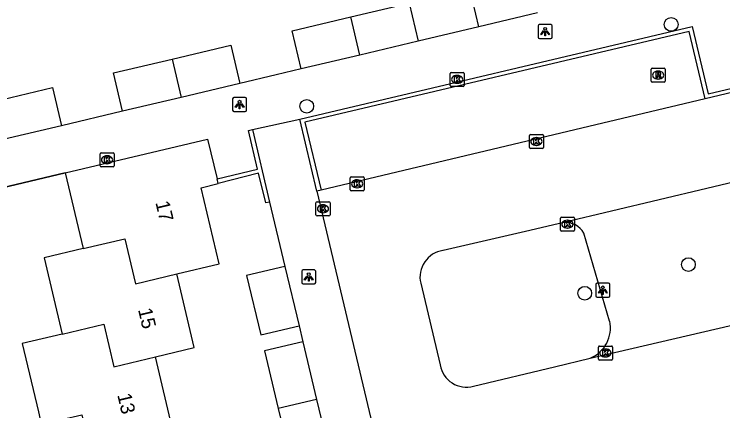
# Model space of a CAD drawing. Extents: x 158038 to 159242, y 380133 to 381214.
# Drawn here: x 158463.8 to 158514.2, y 380557.7 to 380586 of the extents above; entities that cross this region are included whole.
import ezdxf

# ---------------------------------------------------------------- set-up
doc = ezdxf.new("R2010")
doc.units = 0
for name, color, linetype in [('IMGEO_Boom', 7, 'Continuous'), ('IMGEO_Kolk', 7, 'Continuous'), ('IMGEO_Lichtpunt', 7, 'Continuous'), ('IMGEO_Muur', 7, 'Continuous'), ('IMGEO_Pand', 7, 'Continuous'), ('IMGEO_Pand_nummerreeks', 7, 'Continuous'), ('IMGEO_Parkeervlak_open', 7, 'Continuous'), ('IMGEO_Rijbaan_lokaal_open', 7, 'Continuous'), ('IMGEO_Rioolput', 7, 'Continuous'), ('IMGEO_Voetpad_open', 7, 'Continuous')]:
    doc.layers.add(name, color=color, linetype=linetype)

msp = doc.modelspace()

# ---------------------------------------------------------------- linework, layer by layer
at = {"layer": 'IMGEO_Boom'}
for centre in [(158510.556, 380585.263), (158484.597, 380579.425), (158511.781, 380568.146), (158504.398, 380566.1)]:
    msp.add_circle(centre, 0.489, dxfattribs=at)
at = {"layer": 'IMGEO_Kolk'}
for p, q in [((158494.812, 380580.919), (158494.812, 380581.771)), ((158494.887, 380581.845), (158495.739, 380581.845)), ((158495.3, 380581.625), (158495.325, 380581.625)), ((158495.813, 380581.771), (158495.813, 380580.919)), ((158495.323, 380581.065), (158495.298, 380581.065)), ((158495.739, 380580.845), (158494.887, 380580.845)), ((158500.457, 380576.492), (158500.457, 380577.344)), ((158500.532, 380577.418), (158501.384, 380577.418)), ((158501.458, 380577.344), (158501.458, 380576.492)), ((158500.945, 380577.198), (158500.97, 380577.198)), ((158501.384, 380576.418), (158500.532, 380576.418)), ((158500.968, 380576.638), (158500.943, 380576.638)), ((158469.875, 380575.19), (158469.875, 380576.042)), ((158469.95, 380576.116), (158470.802, 380576.116)), ((158470.363, 380575.896), (158470.388, 380575.896)), ((158470.876, 380576.042), (158470.876, 380575.19)), ((158470.386, 380575.336), (158470.361, 380575.336)), ((158470.802, 380575.116), (158469.95, 380575.116)), ((158487.689, 380573.478), (158487.689, 380574.33)), ((158487.764, 380574.404), (158488.616, 380574.404)), ((158488.69, 380574.33), (158488.69, 380573.478)), ((158488.177, 380574.184), (158488.202, 380574.184)), ((158488.616, 380573.404), (158487.764, 380573.404)), ((158488.2, 380573.624), (158488.175, 380573.624)), ((158485.255, 380571.697), (158485.255, 380572.549)), ((158485.33, 380572.623), (158486.182, 380572.623)), ((158485.743, 380572.403), (158485.768, 380572.403)), ((158486.256, 380572.549), (158486.256, 380571.697)), ((158485.766, 380571.843), (158485.741, 380571.843)), ((158486.182, 380571.623), (158485.33, 380571.623)), ((158502.666, 380570.601), (158502.666, 380571.453)), ((158502.741, 380571.527), (158503.593, 380571.527)), ((158503.154, 380571.307), (158503.179, 380571.307)), ((158503.667, 380571.453), (158503.667, 380570.601)), ((158503.593, 380570.527), (158502.741, 380570.527)), ((158503.177, 380570.747), (158503.152, 380570.747)), ((158505.372, 380561.414), (158505.372, 380562.266)), ((158505.447, 380562.34), (158506.299, 380562.34)), ((158506.373, 380562.266), (158506.373, 380561.414)), ((158505.86, 380562.12), (158505.885, 380562.12)), ((158506.299, 380561.34), (158505.447, 380561.34)), ((158505.883, 380561.56), (158505.858, 380561.56))]:
    msp.add_line(p, q, dxfattribs=at)
for points in [[(158494.812, 380580.919), (158494.812, 380581.771)], [(158494.887, 380581.845), (158495.739, 380581.845)], [(158495.133, 380581.545), (158495.256, 380581.545), (158495.256, 380581.394), (158495.386, 380581.545), (158495.55, 380581.545), (158495.404, 380581.394), (158495.557, 380581.145), (158495.405, 380581.145), (158495.32, 380581.309), (158495.256, 380581.242), (158495.256, 380581.145), (158495.133, 380581.145), (158495.133, 380581.545)], [(158495.813, 380581.771), (158495.813, 380580.919)], [(158495.739, 380580.845), (158494.887, 380580.845)], [(158500.457, 380576.492), (158500.457, 380577.344)], [(158500.532, 380577.418), (158501.384, 380577.418)], [(158501.458, 380577.344), (158501.458, 380576.492)], [(158500.778, 380577.118), (158500.901, 380577.118), (158500.901, 380576.967), (158501.031, 380577.118), (158501.195, 380577.118), (158501.049, 380576.967), (158501.202, 380576.718), (158501.05, 380576.718), (158500.965, 380576.882), (158500.901, 380576.815), (158500.901, 380576.718), (158500.778, 380576.718), (158500.778, 380577.118)], [(158501.384, 380576.418), (158500.532, 380576.418)], [(158469.875, 380575.19), (158469.875, 380576.042)], [(158469.95, 380576.116), (158470.802, 380576.116)], [(158470.876, 380576.042), (158470.876, 380575.19)], [(158470.196, 380575.816), (158470.319, 380575.816), (158470.319, 380575.665), (158470.449, 380575.816), (158470.613, 380575.816), (158470.467, 380575.665), (158470.62, 380575.416), (158470.468, 380575.416), (158470.383, 380575.58), (158470.319, 380575.513), (158470.319, 380575.416), (158470.196, 380575.416), (158470.196, 380575.816)], [(158470.802, 380575.116), (158469.95, 380575.116)], [(158487.689, 380573.478), (158487.689, 380574.33)], [(158487.764, 380574.404), (158488.616, 380574.404)], [(158488.69, 380574.33), (158488.69, 380573.478)], [(158488.01, 380574.104), (158488.133, 380574.104), (158488.133, 380573.953), (158488.263, 380574.104), (158488.427, 380574.104), (158488.281, 380573.953), (158488.434, 380573.704), (158488.282, 380573.704), (158488.197, 380573.868), (158488.133, 380573.801), (158488.133, 380573.704), (158488.01, 380573.704), (158488.01, 380574.104)], [(158488.616, 380573.404), (158487.764, 380573.404)], [(158485.255, 380571.697), (158485.255, 380572.549)], [(158485.33, 380572.623), (158486.182, 380572.623)], [(158485.576, 380572.323), (158485.699, 380572.323), (158485.699, 380572.172), (158485.829, 380572.323), (158485.993, 380572.323), (158485.847, 380572.172), (158486, 380571.923), (158485.848, 380571.923), (158485.763, 380572.087), (158485.699, 380572.02), (158485.699, 380571.923), (158485.576, 380571.923), (158485.576, 380572.323)], [(158486.256, 380572.549), (158486.256, 380571.697)], [(158486.182, 380571.623), (158485.33, 380571.623)], [(158502.666, 380570.601), (158502.666, 380571.453)], [(158502.741, 380571.527), (158503.593, 380571.527)], [(158503.667, 380571.453), (158503.667, 380570.601)], [(158502.987, 380571.227), (158503.11, 380571.227), (158503.11, 380571.076), (158503.24, 380571.227), (158503.404, 380571.227), (158503.258, 380571.076), (158503.411, 380570.827), (158503.259, 380570.827), (158503.174, 380570.991), (158503.11, 380570.924), (158503.11, 380570.827), (158502.987, 380570.827), (158502.987, 380571.227)], [(158503.593, 380570.527), (158502.741, 380570.527)], [(158505.372, 380561.414), (158505.372, 380562.266)], [(158505.447, 380562.34), (158506.299, 380562.34)], [(158506.373, 380562.266), (158506.373, 380561.414)], [(158505.693, 380562.04), (158505.816, 380562.04), (158505.816, 380561.889), (158505.946, 380562.04), (158506.11, 380562.04), (158505.964, 380561.889), (158506.117, 380561.64), (158505.965, 380561.64), (158505.88, 380561.804), (158505.816, 380561.737), (158505.816, 380561.64), (158505.693, 380561.64), (158505.693, 380562.04)], [(158506.299, 380561.34), (158505.447, 380561.34)]]:
    msp.add_lwpolyline(points, dxfattribs=at)
for centre, start, end in [((158494.889, 380581.769), 91.552, 178.448), ((158494.889, 380581.769), 91.552, 178.448), ((158495.737, 380581.769), 1.552, 88.448), ((158495.737, 380581.769), 1.552, 88.448), ((158494.889, 380580.921), 181.552, 268.448), ((158494.889, 380580.921), 181.552, 268.448), ((158495.737, 380580.921), 271.552, 358.448), ((158495.737, 380580.921), 271.552, 358.448), ((158500.534, 380577.342), 91.552, 178.448), ((158500.534, 380577.342), 91.552, 178.448), ((158501.382, 380577.342), 1.552, 88.448), ((158501.382, 380577.342), 1.552, 88.448), ((158500.534, 380576.494), 181.552, 268.448), ((158500.534, 380576.494), 181.552, 268.448), ((158501.382, 380576.494), 271.552, 358.448), ((158501.382, 380576.494), 271.552, 358.448), ((158469.952, 380576.04), 91.552, 178.448), ((158469.952, 380576.04), 91.552, 178.448), ((158470.8, 380576.04), 1.552, 88.448), ((158470.8, 380576.04), 1.552, 88.448), ((158469.952, 380575.192), 181.552, 268.448), ((158469.952, 380575.192), 181.552, 268.448), ((158470.8, 380575.192), 271.552, 358.448), ((158470.8, 380575.192), 271.552, 358.448), ((158487.766, 380574.328), 91.552, 178.448), ((158487.766, 380574.328), 91.552, 178.448), ((158488.614, 380574.328), 1.552, 88.448), ((158488.614, 380574.328), 1.552, 88.448), ((158487.766, 380573.48), 181.552, 268.448), ((158487.766, 380573.48), 181.552, 268.448), ((158488.614, 380573.48), 271.552, 358.448), ((158488.614, 380573.48), 271.552, 358.448), ((158485.332, 380572.547), 91.552, 178.448), ((158485.332, 380572.547), 91.552, 178.448), ((158486.18, 380572.547), 1.552, 88.448), ((158486.18, 380572.547), 1.552, 88.448), ((158485.332, 380571.699), 181.552, 268.448), ((158485.332, 380571.699), 181.552, 268.448), ((158486.18, 380571.699), 271.552, 358.448), ((158486.18, 380571.699), 271.552, 358.448), ((158502.743, 380571.451), 91.552, 178.448), ((158502.743, 380571.451), 91.552, 178.448), ((158503.591, 380571.451), 1.552, 88.448), ((158503.591, 380571.451), 1.552, 88.448), ((158502.743, 380570.603), 181.552, 268.448), ((158502.743, 380570.603), 181.552, 268.448), ((158503.591, 380570.603), 271.552, 358.448), ((158503.591, 380570.603), 271.552, 358.448), ((158505.449, 380562.264), 91.552, 178.448), ((158505.449, 380562.264), 91.552, 178.448), ((158506.297, 380562.264), 1.552, 88.448), ((158506.297, 380562.264), 1.552, 88.448), ((158505.449, 380561.416), 181.552, 268.448), ((158505.449, 380561.416), 181.552, 268.448), ((158506.297, 380561.416), 271.552, 358.448), ((158506.297, 380561.416), 271.552, 358.448)]:
    msp.add_arc(centre, 0.0765, start, end, dxfattribs=at)
for centre, major_axis, ratio, start_param, end_param in [((158495.299, 380581.345), (-0.387, 0.002), 0.722429, 4.712389, 7.853982), ((158495.324, 380581.345), (-0.39, 0.002), 0.717154, 1.570796, 4.712389), ((158500.944, 380576.918), (-0.387, 0.002), 0.722429, 4.712389, 7.853982), ((158500.969, 380576.918), (-0.39, 0.002), 0.717154, 1.570796, 4.712389), ((158470.362, 380575.616), (-0.387, 0.002), 0.722429, 4.712389, 7.853982), ((158470.387, 380575.616), (-0.39, 0.002), 0.717154, 1.570796, 4.712389), ((158488.176, 380573.904), (-0.387, 0.002), 0.722429, 4.712389, 7.853982), ((158488.201, 380573.904), (-0.39, 0.002), 0.717154, 1.570796, 4.712389), ((158485.742, 380572.123), (-0.387, 0.002), 0.722429, 4.712389, 7.853982), ((158485.767, 380572.123), (-0.39, 0.002), 0.717154, 1.570796, 4.712389), ((158503.153, 380571.027), (-0.387, 0.002), 0.722429, 4.712389, 7.853982), ((158503.178, 380571.027), (-0.39, 0.002), 0.717154, 1.570796, 4.712389), ((158505.859, 380561.84), (-0.387, 0.002), 0.722429, 4.712389, 7.853982), ((158505.884, 380561.84), (-0.39, 0.002), 0.717154, 1.570796, 4.712389)]:
    msp.add_ellipse(centre, major_axis=major_axis, ratio=ratio, start_param=start_param, end_param=end_param, dxfattribs=at)
at = {"layer": 'IMGEO_Lichtpunt'}
for p, q in [((158501.081, 380585.155), (158501.081, 380584.348)), ((158501.081, 380585.155), (158501.081, 380584.348)), ((158501.983, 380585.25), (158501.175, 380585.25)), ((158501.983, 380585.25), (158501.175, 380585.25)), ((158502.077, 380584.348), (158502.077, 380585.155)), ((158502.077, 380584.348), (158502.077, 380585.155)), ((158501.175, 380584.254), (158501.983, 380584.254)), ((158501.175, 380584.254), (158501.983, 380584.254)), ((158479.319, 380579.958), (158479.319, 380579.151)), ((158479.319, 380579.958), (158479.319, 380579.151)), ((158480.221, 380580.053), (158479.413, 380580.053)), ((158480.221, 380580.053), (158479.413, 380580.053)), ((158480.315, 380579.151), (158480.315, 380579.958)), ((158480.315, 380579.151), (158480.315, 380579.958)), ((158479.413, 380579.057), (158480.221, 380579.057)), ((158479.413, 380579.057), (158480.221, 380579.057)), ((158485.139, 380567.76), (158484.331, 380567.76)), ((158485.139, 380567.76), (158484.331, 380567.76)), ((158484.237, 380567.665), (158484.237, 380566.858)), ((158484.237, 380567.665), (158484.237, 380566.858)), ((158485.233, 380566.858), (158485.233, 380567.665)), ((158485.233, 380566.858), (158485.233, 380567.665)), ((158484.331, 380566.764), (158485.139, 380566.764)), ((158484.331, 380566.764), (158485.139, 380566.764)), ((158506.096, 380566.82), (158505.288, 380566.82)), ((158506.096, 380566.82), (158505.288, 380566.82)), ((158505.194, 380566.725), (158505.194, 380565.918)), ((158505.194, 380566.725), (158505.194, 380565.918)), ((158506.19, 380565.918), (158506.19, 380566.725)), ((158506.19, 380565.918), (158506.19, 380566.725)), ((158505.288, 380565.824), (158506.096, 380565.824)), ((158505.288, 380565.824), (158506.096, 380565.824))]:
    msp.add_line(p, q, dxfattribs=at)
for points in [[(158501.455, 380584.819), (158501.494, 380584.791), (158501.306, 380584.529), (158501.268, 380584.556), (158501.455, 380584.819)], [(158501.557, 380584.771), (158501.604, 380584.771), (158501.604, 380584.449), (158501.557, 380584.449), (158501.557, 380584.771)], [(158501.667, 380584.791), (158501.705, 380584.818), (158501.892, 380584.556), (158501.853, 380584.528), (158501.667, 380584.791)], [(158479.693, 380579.622), (158479.732, 380579.594), (158479.544, 380579.332), (158479.506, 380579.359), (158479.693, 380579.622)], [(158479.795, 380579.574), (158479.842, 380579.574), (158479.842, 380579.252), (158479.795, 380579.252), (158479.795, 380579.574)], [(158479.905, 380579.594), (158479.943, 380579.621), (158480.13, 380579.359), (158480.091, 380579.331), (158479.905, 380579.594)], [(158484.611, 380567.329), (158484.65, 380567.301), (158484.462, 380567.039), (158484.424, 380567.066), (158484.611, 380567.329)], [(158484.713, 380567.281), (158484.76, 380567.281), (158484.76, 380566.959), (158484.713, 380566.959), (158484.713, 380567.281)], [(158484.823, 380567.301), (158484.861, 380567.328), (158485.048, 380567.066), (158485.009, 380567.038), (158484.823, 380567.301)], [(158505.568, 380566.389), (158505.607, 380566.361), (158505.419, 380566.099), (158505.381, 380566.126), (158505.568, 380566.389)], [(158505.67, 380566.341), (158505.717, 380566.341), (158505.717, 380566.019), (158505.67, 380566.019), (158505.67, 380566.341)], [(158505.78, 380566.361), (158505.818, 380566.388), (158506.005, 380566.126), (158505.966, 380566.098), (158505.78, 380566.361)]]:
    msp.add_lwpolyline(points, dxfattribs=at)
for centre in [(158501.58, 380584.953), (158479.818, 380579.756), (158484.736, 380567.463), (158505.693, 380566.523)]:
    msp.add_circle(centre, 0.0994, dxfattribs=at)
for centre, start, end in [((158501.175, 380585.155), 90, 180), ((158501.175, 380585.155), 90, 180), ((158501.983, 380585.155), 0, 90), ((158501.983, 380585.155), 0, 90), ((158501.175, 380584.348), 180, 270), ((158501.175, 380584.348), 180, 270), ((158501.983, 380584.348), 270, 0), ((158501.983, 380584.348), 270, 360), ((158479.413, 380579.958), 90, 180), ((158479.413, 380579.958), 90, 180), ((158480.221, 380579.958), 0, 90), ((158480.221, 380579.958), 0, 90), ((158479.413, 380579.151), 180, 270), ((158479.413, 380579.151), 180, 270), ((158480.221, 380579.151), 270, 0), ((158480.221, 380579.151), 270, 360), ((158484.331, 380567.665), 90, 180), ((158484.331, 380567.665), 90, 180), ((158485.139, 380567.665), 0, 90), ((158485.139, 380567.665), 0, 90), ((158484.331, 380566.858), 180, 270), ((158484.331, 380566.858), 180, 270), ((158485.139, 380566.858), 270, 0), ((158485.139, 380566.858), 270, 360), ((158505.288, 380566.725), 90, 180), ((158505.288, 380566.725), 90, 180), ((158506.096, 380566.725), 0, 90), ((158506.096, 380566.725), 0, 90), ((158505.288, 380565.918), 180, 270), ((158505.288, 380565.918), 180, 270), ((158506.096, 380565.918), 270, 0), ((158506.096, 380565.918), 270, 360)]:
    msp.add_arc(centre, 0.0946, start, end, dxfattribs=at)
at = {"layer": 'IMGEO_Muur'}
for points in [[(158484.11, 380578.509), (158512.05, 380585.125), (158513.189, 380580.313), (158516.108, 380581.01), (158514.972, 380585.842), (158515.264, 380585.911)], [(158515.264, 380585.911), (158516.468, 380580.791), (158512.967, 380579.951)], [(158512.967, 380579.951), (158511.831, 380584.759), (158484.467, 380578.303), (158485.614, 380573.45)], [(158485.323, 380573.372), (158484.11, 380578.509)], [(158478.208, 380574.268), (158481.097, 380574.956), (158480.441, 380577.709), (158480.723, 380577.776)], [(158480.723, 380577.776), (158481.955, 380572.603)], [(158467.4, 380574.684), (158442.434, 380568.747)], [(158481.955, 380572.603), (158481.673, 380572.536), (158481.166, 380574.664), (158478.293, 380573.913)], [(158485.614, 380573.45), (158485.323, 380573.372)]]:
    msp.add_lwpolyline(points, dxfattribs=at)
at = {"layer": 'IMGEO_Pand'}
for points in [[(158496.854, 380585.088), (158496.208, 380587.813), (158500.384, 380588.802)], [(158487.726, 380585.801), (158491.899, 380586.789), (158492.544, 380584.064)], [(158501.03, 380586.078), (158496.854, 380585.088)], [(158484.197, 380582.089), (158483.552, 380584.814), (158487.726, 380585.801)], [(158488.37, 380583.076), (158487.726, 380585.801)], [(158492.544, 380584.064), (158488.37, 380583.076)], [(158475.018, 380582.79), (158479.195, 380583.779), (158479.84, 380581.054)], [(158488.37, 380583.076), (158484.197, 380582.089)], [(158471.485, 380579.077), (158470.84, 380581.802), (158475.018, 380582.79)], [(158475.018, 380582.79), (158475.663, 380580.065)], [(158479.84, 380581.054), (158475.663, 380580.065)], [(158462.317, 380579.78), (158466.49, 380580.77), (158467.136, 380578.045)], [(158475.663, 380580.065), (158471.485, 380579.077)], [(158467.136, 380578.045), (158462.963, 380577.055)], [(158467.4, 380574.684), (158477.534, 380577.087), (158478.208, 380574.268)], [(158467.4, 380574.684), (158468.679, 380569.288)], [(158475.345, 380567.474), (158478.365, 380568.196), (158477.068, 380573.62), (158478.293, 380573.913)], [(158478.293, 380573.913), (158478.208, 380574.268)], [(158468.679, 380569.288), (158471.639, 380569.989), (158472.401, 380566.776), (158475.345, 380567.474)], [(158468.679, 380569.288), (158465.897, 380568.63), (158467.184, 380563.193)], [(158483.041, 380568.011), (158480.317, 380567.363), (158481.323, 380563.132), (158484.047, 380563.779)], [(158483.041, 380568.011), (158484.047, 380563.779)], [(158473.824, 380561.572), (158476.587, 380562.226), (158475.345, 380567.474)], [(158467.184, 380563.193), (158470.144, 380563.896), (158470.863, 380560.868), (158473.824, 380561.572)], [(158467.184, 380563.193), (158464.329, 380562.517), (158465.48, 380557.652), (158465.69, 380556.764), (158468.568, 380557.445), (158469.188, 380554.825)], [(158484.312, 380562.648), (158481.589, 380561.999), (158482.572, 380557.876)], [(158484.312, 380562.648), (158485.295, 380558.525)], [(158475.09, 380556.225), (158473.824, 380561.572)], [(158485.295, 380558.525), (158482.572, 380557.876)], [(158485.295, 380558.525), (158486.278, 380554.402)], [(158482.572, 380557.876), (158483.555, 380553.753), (158486.278, 380554.402)]]:
    msp.add_lwpolyline(points, dxfattribs=at)
at = {"layer": 'IMGEO_Parkeervlak_open'}
msp.add_lwpolyline([(158506.174, 380564.121), (158504.335, 380570.394)], dxfattribs=at)
for centre, radius, start, end in [((158503.013, 380569.616), 1.534, 30.4979, 93.7927), ((158503.903, 380563.625), 2.325, 292.352, 12.3221)]:
    msp.add_arc(centre, radius, start, end, dxfattribs=at)
at = {"layer": 'IMGEO_Rijbaan_lokaal_open'}
for points in [[(158512.967, 380579.951), (158485.614, 380573.45)], [(158504.787, 380561.475), (158518.766, 380564.723), (158516.487, 380574.382), (158502.912, 380571.146)], [(158485.323, 380573.372), (158497.176, 380523.356)], [(158502.912, 380571.146), (158500.184, 380570.496), (158494.303, 380569.15)], [(158492.714, 380566.817), (158494.109, 380560.989)], [(158496.471, 380559.479), (158502.256, 380560.858), (158504.787, 380561.475)]]:
    msp.add_lwpolyline(points, dxfattribs=at)
for centre, radius, start, end in [((158494.586, 380567.249), 1.922, 98.4774, 193.0053), ((158495.962, 380561.285), 1.876, 189.0648, 285.7546)]:
    msp.add_arc(centre, radius, start, end, dxfattribs=at)
at = {"layer": 'IMGEO_Rioolput'}
for p, q in [((158509.131, 380581.226), (158509.131, 380582.078)), ((158509.206, 380582.152), (158510.058, 380582.152)), ((158509.619, 380581.932), (158509.644, 380581.932)), ((158510.132, 380582.078), (158510.132, 380581.226)), ((158509.642, 380581.372), (158509.617, 380581.372)), ((158510.058, 380581.152), (158509.206, 380581.152))]:
    msp.add_line(p, q, dxfattribs=at)
for points in [[(158509.131, 380581.226), (158509.131, 380582.078)], [(158509.206, 380582.152), (158510.058, 380582.152)], [(158510.132, 380582.078), (158510.132, 380581.226)], [(158509.72, 380581.85), (158509.468, 380581.852), (158509.468, 380581.452)], [(158509.468, 380581.452), (158509.592, 380581.452), (158509.592, 380581.614), (158509.603, 380581.614)], [(158509.646, 380581.771), (158509.592, 380581.771), (158509.592, 380581.69)], [(158509.592, 380581.69), (158509.644, 380581.69)], [(158509.65, 380581.585), (158509.721, 380581.452), (158509.861, 380581.452), (158509.796, 380581.578)], [(158510.058, 380581.152), (158509.206, 380581.152)]]:
    msp.add_lwpolyline(points, dxfattribs=at)
for centre, radius, start, end in [((158509.208, 380582.076), 0.0765, 91.552, 178.448), ((158509.208, 380582.076), 0.0765, 91.552, 178.448), ((158510.056, 380582.076), 0.0765, 1.552, 88.448), ((158510.056, 380582.076), 0.0765, 1.552, 88.448), ((158509.602, 380581.561), 0.0533, 26.0293, 88.6989), ((158509.628, 380581.879), 0.19, 274.7715, 282.9687), ((158509.652, 380581.675), 0.0964, 77.0061, 93.1865), ((158509.666, 380581.732), 0.0378, 276.6634, 79.6772), ((158509.719, 380581.74), 0.109, 350.3612, 89.416), ((158509.717, 380581.74), 0.112, 277.5842, 350.9817), ((158509.701, 380581.525), 0.108, 29.5134, 73.7905), ((158509.208, 380581.228), 0.0765, 181.552, 268.448), ((158509.208, 380581.228), 0.0765, 181.552, 268.448), ((158510.056, 380581.228), 0.0765, 271.552, 358.448), ((158510.056, 380581.228), 0.0765, 271.552, 358.448)]:
    msp.add_arc(centre, radius, start, end, dxfattribs=at)
for centre, major_axis, ratio, start_param, end_param in [((158509.618, 380581.652), (-0.387, 0.002), 0.722429, 4.712389, 7.853982), ((158509.643, 380581.652), (-0.39, 0.002), 0.717154, 1.570796, 4.712389)]:
    msp.add_ellipse(centre, major_axis=major_axis, ratio=ratio, start_param=start_param, end_param=end_param, dxfattribs=at)
at = {"layer": 'IMGEO_Voetpad_open'}
for points in [[(158496.854, 380585.088), (158492.544, 380584.064)], [(158484.197, 380582.089), (158482.429, 380581.669), (158479.84, 380581.054)], [(158471.485, 380579.077), (158467.136, 380578.045)], [(158480.723, 380577.776), (158484.11, 380578.509)], [(158442.434, 380568.747), (158467.4, 380574.684)], [(158481.955, 380572.603), (158483.041, 380568.011)], [(158484.047, 380563.779), (158484.312, 380562.648)]]:
    msp.add_lwpolyline(points, dxfattribs=at)

# ---------------------------------------------------------------- texts
at = {"layer": 'IMGEO_Pand_nummerreeks'}
for s, rotation, p in [('17', 283.3235, (158473.813, 380572.568)), ('15', 283.3206, (158472.575, 380564.935)), ('13', 283.3205, (158471.096, 380558.858))]:
    msp.add_text(s, height=1, rotation=rotation, dxfattribs=at).set_placement(p)

doc.saveas('drawing.dxf')
